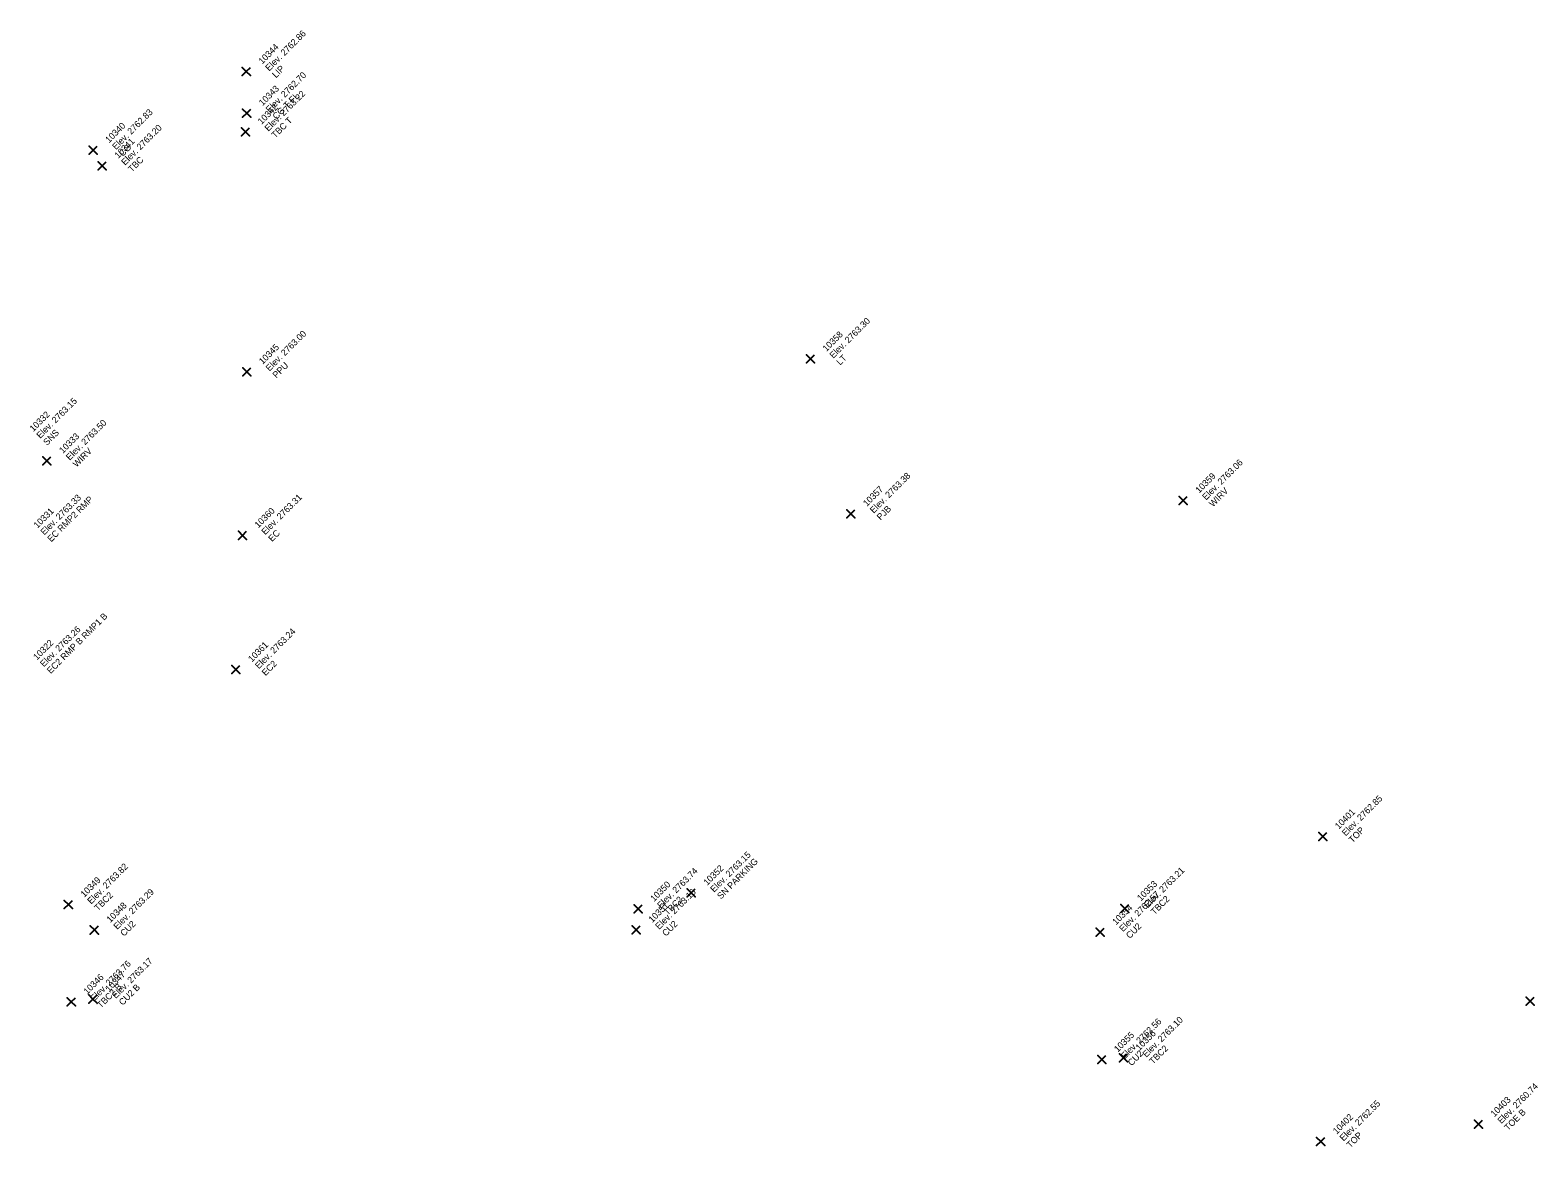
# Model space of a CAD drawing. Extents: x 2493999 to 2503109, y 700767 to 706646.
# Drawn here: x 2502492.9 to 2502548.9, y 701274.2 to 701315.6 of the extents above; entities that cross this region are included whole.
import ezdxf

# ---------------------------------------------------------------- set-up
doc = ezdxf.new("R2010")
doc.units = 0
doc.layers.add('ALG_CL_BLUE_Horiz', color=7, linetype='Continuous')
doc.layers.add('DES_SURFACE_Existing-Ground', color=7, linetype='Continuous')

msp = doc.modelspace()

# ---------------------------------------------------------------- linework, layer by layer
at = {"layer": 'ALG_CL_BLUE_Horiz'}
for points in [[(2502500.924, 701314.094), (2502500.774, 701314.244), (2502500.924, 701314.094), (2502500.774, 701313.944), (2502500.924, 701314.094), (2502501.074, 701313.944), (2502500.924, 701314.094), (2502501.074, 701314.244)], [(2502500.938, 701312.549), (2502500.788, 701312.699), (2502500.938, 701312.549), (2502500.788, 701312.399), (2502500.938, 701312.549), (2502501.088, 701312.399), (2502500.938, 701312.549), (2502501.088, 701312.699)], [(2502500.897, 701311.857), (2502500.747, 701312.007), (2502500.897, 701311.857), (2502500.747, 701311.707), (2502500.897, 701311.857), (2502501.047, 701311.707), (2502500.897, 701311.857), (2502501.047, 701312.007)], [(2502495.232, 701311.173), (2502495.082, 701311.323), (2502495.232, 701311.173), (2502495.082, 701311.023), (2502495.232, 701311.173), (2502495.382, 701311.023), (2502495.232, 701311.173), (2502495.382, 701311.323)], [(2502495.573, 701310.595), (2502495.423, 701310.745), (2502495.573, 701310.595), (2502495.423, 701310.445), (2502495.573, 701310.595), (2502495.723, 701310.445), (2502495.573, 701310.595), (2502495.723, 701310.745)], [(2502521.882, 701303.424), (2502521.732, 701303.574), (2502521.882, 701303.424), (2502521.732, 701303.274), (2502521.882, 701303.424), (2502522.032, 701303.274), (2502521.882, 701303.424), (2502522.032, 701303.574)], [(2502500.94, 701302.948), (2502500.79, 701303.098), (2502500.94, 701302.948), (2502500.79, 701302.798), (2502500.94, 701302.948), (2502501.09, 701302.798), (2502500.94, 701302.948), (2502501.09, 701303.098)], [(2502493.518, 701299.641), (2502493.368, 701299.791), (2502493.518, 701299.641), (2502493.368, 701299.491), (2502493.518, 701299.641), (2502493.668, 701299.491), (2502493.518, 701299.641), (2502493.668, 701299.791)], [(2502535.729, 701298.164), (2502535.579, 701298.314), (2502535.729, 701298.164), (2502535.579, 701298.014), (2502535.729, 701298.164), (2502535.879, 701298.014), (2502535.729, 701298.164), (2502535.879, 701298.314)], [(2502523.382, 701297.674), (2502523.232, 701297.824), (2502523.382, 701297.674), (2502523.232, 701297.524), (2502523.382, 701297.674), (2502523.532, 701297.524), (2502523.382, 701297.674), (2502523.532, 701297.824)], [(2502500.779, 701296.873), (2502500.629, 701297.023), (2502500.779, 701296.873), (2502500.629, 701296.723), (2502500.779, 701296.873), (2502500.929, 701296.723), (2502500.779, 701296.873), (2502500.929, 701297.023)], [(2502500.538, 701291.895), (2502500.388, 701292.045), (2502500.538, 701291.895), (2502500.388, 701291.745), (2502500.538, 701291.895), (2502500.688, 701291.745), (2502500.538, 701291.895), (2502500.688, 701292.045)], [(2502540.913, 701285.69), (2502540.763, 701285.84), (2502540.913, 701285.69), (2502540.763, 701285.54), (2502540.913, 701285.69), (2502541.063, 701285.54), (2502540.913, 701285.69), (2502541.063, 701285.84)], [(2502517.452, 701283.6), (2502517.302, 701283.75), (2502517.452, 701283.6), (2502517.302, 701283.45), (2502517.452, 701283.6), (2502517.602, 701283.45), (2502517.452, 701283.6), (2502517.602, 701283.75)], [(2502494.313, 701283.162), (2502494.163, 701283.312), (2502494.313, 701283.162), (2502494.163, 701283.012), (2502494.313, 701283.162), (2502494.463, 701283.012), (2502494.313, 701283.162), (2502494.463, 701283.312)], [(2502515.478, 701283.001), (2502515.328, 701283.151), (2502515.478, 701283.001), (2502515.328, 701282.851), (2502515.478, 701283.001), (2502515.628, 701282.851), (2502515.478, 701283.001), (2502515.628, 701283.151)], [(2502533.56, 701283.021), (2502533.41, 701283.171), (2502533.56, 701283.021), (2502533.41, 701282.871), (2502533.56, 701283.021), (2502533.71, 701282.871), (2502533.56, 701283.021), (2502533.71, 701283.171)], [(2502495.28, 701282.22), (2502495.13, 701282.37), (2502495.28, 701282.22), (2502495.13, 701282.07), (2502495.28, 701282.22), (2502495.43, 701282.07), (2502495.28, 701282.22), (2502495.43, 701282.37)], [(2502515.411, 701282.221), (2502515.261, 701282.371), (2502515.411, 701282.221), (2502515.261, 701282.071), (2502515.411, 701282.221), (2502515.561, 701282.071), (2502515.411, 701282.221), (2502515.561, 701282.371)], [(2502532.641, 701282.135), (2502532.491, 701282.285), (2502532.641, 701282.135), (2502532.491, 701281.985), (2502532.641, 701282.135), (2502532.791, 701281.985), (2502532.641, 701282.135), (2502532.791, 701282.285)], [(2502494.423, 701279.555), (2502494.273, 701279.705), (2502494.423, 701279.555), (2502494.273, 701279.405), (2502494.423, 701279.555), (2502494.573, 701279.405), (2502494.423, 701279.555), (2502494.573, 701279.705)], [(2502495.229, 701279.656), (2502495.079, 701279.806), (2502495.229, 701279.656), (2502495.079, 701279.506), (2502495.229, 701279.656), (2502495.379, 701279.506), (2502495.229, 701279.656), (2502495.379, 701279.806)], [(2502548.615, 701279.575), (2502548.465, 701279.725), (2502548.615, 701279.575), (2502548.465, 701279.425), (2502548.615, 701279.575), (2502548.765, 701279.425), (2502548.615, 701279.575), (2502548.765, 701279.725)], [(2502532.706, 701277.41), (2502532.556, 701277.56), (2502532.706, 701277.41), (2502532.556, 701277.26), (2502532.706, 701277.41), (2502532.856, 701277.26), (2502532.706, 701277.41), (2502532.856, 701277.56)], [(2502533.507, 701277.471), (2502533.357, 701277.621), (2502533.507, 701277.471), (2502533.357, 701277.321), (2502533.507, 701277.471), (2502533.657, 701277.321), (2502533.507, 701277.471), (2502533.657, 701277.621)], [(2502546.694, 701275.006), (2502546.544, 701275.156), (2502546.694, 701275.006), (2502546.544, 701274.856), (2502546.694, 701275.006), (2502546.844, 701274.856), (2502546.694, 701275.006), (2502546.844, 701275.156)], [(2502540.835, 701274.364), (2502540.685, 701274.514), (2502540.835, 701274.364), (2502540.685, 701274.214), (2502540.835, 701274.364), (2502540.985, 701274.214), (2502540.835, 701274.364), (2502540.985, 701274.514)]]:
    msp.add_lwpolyline(points, dxfattribs=at)

# ---------------------------------------------------------------- texts
at = {"layer": 'DES_SURFACE_Existing-Ground'}
for s, p in [('Elev. 2762.86', (2502501.773, 701314.094)), ('10344', (2502501.518, 701314.349)), ('LIP', (2502502.027, 701313.839)), ('Elev. 2762.70', (2502501.787, 701312.549)), ('10343', (2502501.532, 701312.804)), ('Elev. 2763.22', (2502501.746, 701311.857)), ('CG T FL', (2502502.041, 701312.294)), ('Elev. 2762.83', (2502496.081, 701311.173)), ('10342', (2502501.491, 701312.112)), ('10340', (2502495.826, 701311.428)), ('Elev. 2763.20', (2502496.422, 701310.595)), ('TBC T', (2502502, 701311.602)), ('10341', (2502496.167, 701310.85)), ('CG', (2502496.335, 701310.918)), ('TBC', (2502496.676, 701310.34)), ('Elev. 2763.30', (2502522.731, 701303.424)), ('Elev. 2763.00', (2502501.789, 701302.948)), ('10358', (2502522.476, 701303.679)), ('10345', (2502501.534, 701303.203)), ('LT', (2502522.985, 701303.169)), ('PPU', (2502502.043, 701302.693)), ('Elev. 2763.15', (2502493.27, 701300.45)), ('10332', (2502493.015, 701300.705)), ('SNS', (2502493.524, 701300.195)), ('Elev. 2763.50', (2502494.367, 701299.641)), ('10333', (2502494.112, 701299.896)), ('WIRV', (2502494.621, 701299.386)), ('Elev. 2763.06', (2502536.578, 701298.164)), ('Elev. 2763.38', (2502524.231, 701297.674)), ('10359', (2502536.323, 701298.419)), ('10357', (2502523.976, 701297.929)), ('WIRV', (2502536.832, 701297.909)), ('Elev. 2763.33', (2502493.422, 701296.863)), ('EC RMP2 RMP', (2502493.676, 701296.608)), ('Elev. 2763.31', (2502501.628, 701296.873)), ('PJB', (2502524.485, 701297.419)), ('10331', (2502493.167, 701297.118)), ('10360', (2502501.373, 701297.128)), ('EC', (2502501.882, 701296.618)), ('EC2 RMP B RMP1 B', (2502493.658, 701291.715)), ('Elev. 2763.26', (2502493.404, 701291.97)), ('Elev. 2763.24', (2502501.387, 701291.895)), ('10322', (2502493.149, 701292.225)), ('10361', (2502501.132, 701292.15)), ('EC2', (2502501.641, 701291.64)), ('10401', (2502541.507, 701285.945)), ('Elev. 2762.85', (2502541.762, 701285.69)), ('TOP', (2502542.016, 701285.435)), ('Elev. 2763.15', (2502518.301, 701283.6)), ('Elev. 2763.82', (2502495.162, 701283.162)), ('Elev. 2763.74', (2502516.327, 701283.001)), ('10352', (2502518.046, 701283.855)), ('SN PARKING', (2502518.555, 701283.345)), ('Elev. 2763.21', (2502534.409, 701283.021)), ('10349', (2502494.907, 701283.417)), ('10350', (2502516.072, 701283.256)), ('10353', (2502534.154, 701283.276)), ('TBC2', (2502495.416, 701282.907)), ('Elev. 2763.29', (2502496.129, 701282.22)), ('Elev. 2763.16', (2502516.26, 701282.221)), ('TBC2', (2502516.581, 701282.746)), ('Elev. 2762.57', (2502533.49, 701282.135)), ('TBC2', (2502534.663, 701282.766)), ('10348', (2502495.874, 701282.475)), ('10351', (2502516.005, 701282.476)), ('10354', (2502533.235, 701282.39)), ('CU2', (2502496.383, 701281.965)), ('CU2', (2502516.514, 701281.966)), ('CU2', (2502533.744, 701281.88)), ('Elev. 2763.17', (2502496.078, 701279.656)), ('10346', (2502495.017, 701279.81)), ('Elev. 2763.76', (2502495.272, 701279.555)), ('10347', (2502495.823, 701279.911)), ('TBC2 B', (2502495.526, 701279.3)), ('CU2 B', (2502496.332, 701279.401)), ('Elev. 2762.56', (2502533.555, 701277.41)), ('Elev. 2763.10', (2502534.356, 701277.471)), ('10355', (2502533.3, 701277.665)), ('10356', (2502534.101, 701277.726)), ('CU2', (2502533.809, 701277.155)), ('TBC2', (2502534.61, 701277.216)), ('Elev. 2760.74', (2502547.543, 701275.006)), ('Elev. 2762.55', (2502541.684, 701274.364)), ('10403', (2502547.288, 701275.261)), ('TOE B', (2502547.797, 701274.751)), ('10402', (2502541.429, 701274.619)), ('TOP', (2502541.938, 701274.109))]:
    msp.add_text(s, height=0.24, rotation=45, dxfattribs=at).set_placement(p)

doc.saveas('drawing.dxf')
